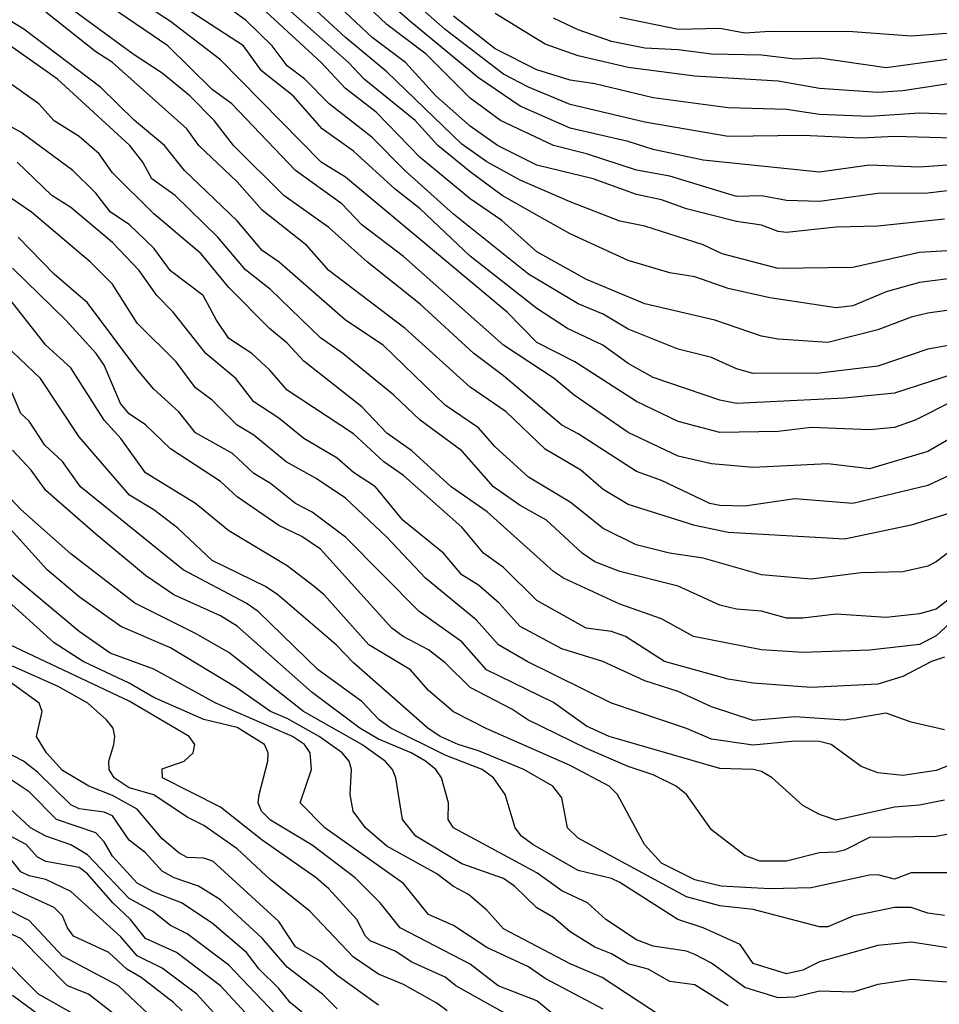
# Model space of a CAD drawing. Header units: metres. Extents: x -51132 to -49532, y -231222 to -229437.
# Tile 417 of 656: x -50595 to -50539, y -230299 to -230240. Entities that reach past the tile are written whole.
import ezdxf

# ---------------------------------------------------------------- set-up
doc = ezdxf.new("R2010")
doc.units = ezdxf.units.M
for name, color, linetype in [('CONTOUR_HALF', 8, 'Continuous'), ('CONTOUR_INDEX', 1, 'Continuous'), ('CONTOUR_INTER', 3, 'Continuous')]:
    doc.layers.add(name, color=color, linetype=linetype)

msp = doc.modelspace()

# ---------------------------------------------------------------- linework, layer by layer
at = {"layer": 'CONTOUR_HALF'}
for points, elevation in [([(-50502.08, -230238.754), (-50503.319, -230239.759), (-50505.918, -230242.259), (-50507.58, -230244.442), (-50508.58, -230245.221), (-50511.372, -230246.259), (-50514.08, -230246.851), (-50516.08, -230247.024), (-50521.58, -230247.271), (-50528.08, -230247.067), (-50533.08, -230247.582), (-50534.08, -230247.489), (-50536.08, -230247.007), (-50538.58, -230246.808), (-50542.08, -230246.706), (-50544.08, -230246.807), (-50547.58, -230246.645), (-50552.08, -230246.716), (-50557.08, -230245.86), (-50561.58, -230244.793), (-50564.08, -230243.75), (-50565.58, -230242.964), (-50569.08, -230240.289), (-50575.884, -230234.259)], 52.5), ([(-50538.08, -230249.873), (-50540.08, -230250.12), (-50543.08, -230250.141), (-50546.58, -230250.622), (-50548.58, -230250.554), (-50550.08, -230250.286), (-50551.58, -230250.324), (-50555.58, -230249.087), (-50557.58, -230248.741), (-50560.58, -230247.749), (-50562.58, -230247.257), (-50565.758, -230245.759), (-50567.58, -230244.402), (-50570.224, -230241.759), (-50572.58, -230239.991), (-50575.435, -230237.259)], 51.5), ([(-50509.58, -230237.363), (-50513.58, -230239.993), (-50517.08, -230241.317), (-50518.08, -230241.502), (-50521.58, -230241.548), (-50527.58, -230240.702), (-50531.08, -230240.987), (-50532.08, -230240.9), (-50533.58, -230240.546), (-50535.08, -230240.635), (-50537.58, -230240.419), (-50541.08, -230240.691), (-50544.58, -230240.428), (-50549.58, -230240.398), (-50551.08, -230240.496), (-50552.58, -230240.229), (-50555.08, -230240.28), (-50558.58, -230239.565)], 54.5), ([(-50537.08, -230263.9), (-50540.08, -230265.637), (-50543.58, -230266.676), (-50546.08, -230266.387), (-50550.58, -230266.595), (-50553.08, -230266.374), (-50555.08, -230265.927), (-50558.08, -230264.509), (-50561.335, -230262.259), (-50562.527, -230261.259), (-50565.57, -230259.259), (-50571.58, -230253.923), (-50574.08, -230252.026), (-50575.299, -230250.759), (-50578.08, -230248.757), (-50581.892, -230244.759), (-50583.08, -230243.888), (-50585.745, -230241.259), (-50591.08, -230237.617)], 47.5), ([(-50537.08, -230260.521), (-50542.08, -230262.128), (-50545.08, -230262.436), (-50551.58, -230262.763), (-50552.58, -230262.552), (-50556.58, -230261.199), (-50558.08, -230260.346), (-50559.6, -230259.259), (-50561.722, -230258.259), (-50563.58, -230257.042), (-50567.58, -230253.896), (-50570.58, -230251.054), (-50572.08, -230249.875), (-50574.58, -230247.597), (-50576.474, -230246.259), (-50578.215, -230244.259), (-50580.127, -230242.759), (-50581.201, -230241.259), (-50586.57, -230237.759)], 48.5), ([(-50537.58, -230253.499), (-50540.58, -230253.674), (-50544.58, -230254.594), (-50549.08, -230254.639), (-50552.444, -230253.759), (-50553.58, -230253.215), (-50557.08, -230252.092), (-50558.58, -230251.794), (-50561.58, -230250.64), (-50564.58, -230249.339), (-50566.58, -230248.238), (-50568.08, -230247.17), (-50572.58, -230242.833), (-50575.068, -230240.759), (-50578.58, -230237.515)], 50.5), ([(-50538.08, -230257.053), (-50540.08, -230257.335), (-50541.08, -230257.578), (-50543.08, -230258.322), (-50546.08, -230259.097), (-50549.08, -230258.892), (-50550.08, -230258.704), (-50552.873, -230257.759), (-50557.08, -230256.763), (-50560.58, -230255.3), (-50563.58, -230253.64), (-50565.674, -230251.759), (-50567.58, -230250.45), (-50570.58, -230247.966), (-50573.224, -230245.259), (-50575.08, -230243.82), (-50576.529, -230242.259), (-50580.343, -230238.759)], 49.5), ([(-50538.497, -230269.259), (-50541.08, -230270.064), (-50545.08, -230270.906), (-50552.08, -230270.516), (-50554.08, -230270.09), (-50558.08, -230268.819), (-50559.58, -230267.923), (-50560.939, -230266.759), (-50563.08, -230265.492), (-50565.421, -230263.259), (-50567.58, -230261.766), (-50571.478, -230258.259), (-50576.079, -230254.759), (-50577.401, -230253.259), (-50580.08, -230251.137), (-50581.58, -230249.429), (-50583.884, -230247.259), (-50584.613, -230246.259), (-50589.067, -230242.259), (-50590.08, -230241.616), (-50593.08, -230239.24)], 46.5), ([(-50538.58, -230243.504), (-50541.58, -230243.976), (-50543.08, -230244.059), (-50546.58, -230243.822), (-50549.08, -230243.387), (-50554.08, -230243.096), (-50558.08, -230242.557), (-50561.08, -230241.86), (-50563.08, -230241.171), (-50566.08, -230239.321)], 53.5), ([(-50538.08, -230273.959), (-50539.58, -230275.122), (-50540.58, -230275.4), (-50542.58, -230275.626), (-50545.58, -230275.412), (-50547.58, -230275.663), (-50548.58, -230275.651), (-50550.08, -230275.239), (-50551.58, -230275.126), (-50552.58, -230274.873), (-50555.08, -230273.728), (-50558.58, -230272.85), (-50560.08, -230272.269), (-50560.845, -230271.759), (-50563, -230269.759), (-50564.58, -230268.887), (-50566.173, -230267.759), (-50568.08, -230265.601), (-50570.591, -230263.759), (-50572.17, -230262.259), (-50575.224, -230259.759), (-50576.58, -230258.808), (-50579.58, -230255.91), (-50581.08, -230254.722), (-50582.736, -230252.759), (-50585.299, -230250.259), (-50586.701, -230249.259), (-50587.239, -230248.259), (-50588.025, -230247.259), (-50592.384, -230243.259), (-50595.58, -230241.005)], 45.5), ([(-50539.08, -230277.993), (-50539.851, -230278.259), (-50541.58, -230279.168), (-50543.08, -230279.625), (-50547.08, -230279.822), (-50550.58, -230279.557), (-50552.08, -230279.317), (-50555.897, -230278.259), (-50558.255, -230276.759), (-50559.08, -230276.45), (-50560.613, -230276.259), (-50563.58, -230274.601), (-50565.58, -230272.617), (-50566.779, -230271.759), (-50568.08, -230270.188), (-50571.58, -230267.09), (-50572.769, -230266.259), (-50574.58, -230264.571), (-50578.58, -230261.947), (-50579.608, -230260.759), (-50580.699, -230259.759), (-50582.08, -230258.854), (-50582.831, -230257.759), (-50583.63, -230256.259), (-50585.58, -230254.78), (-50586.58, -230253.423), (-50588.08, -230251.992), (-50589.182, -230251.259), (-50590.08, -230250.111), (-50591.463, -230248.759), (-50594.58, -230246.444), (-50595.58, -230245.908)], 44.5), ([(-50537.08, -230283.837), (-50539.58, -230284.816), (-50541.58, -230285.117), (-50543.08, -230284.951), (-50544.08, -230284.576), (-50545.882, -230283.259), (-50546.58, -230283.076), (-50548.08, -230283.048), (-50550.58, -230283.298), (-50553.08, -230282.935), (-50554.58, -230282.289), (-50559.08, -230280.767), (-50564.153, -230278.259), (-50565.884, -230277.259), (-50567.222, -230275.759), (-50570.263, -230273.259), (-50572.58, -230270.79), (-50575.08, -230268.447), (-50576.833, -230267.259), (-50578.643, -230266.259), (-50580.58, -230264.665), (-50581.58, -230264.059), (-50583.08, -230262.565), (-50584.08, -230261.821), (-50585.247, -230260.259), (-50587.58, -230257.93), (-50589.08, -230255.589), (-50590.401, -230254.259), (-50593.937, -230251.259), (-50595.58, -230250.128)], 43.5), ([(-50537.58, -230288.389), (-50539.58, -230288.777), (-50543.58, -230288.83), (-50545.08, -230289.592), (-50545.58, -230289.719), (-50546.58, -230289.763), (-50548.58, -230290.26), (-50550.181, -230290.259), (-50551.08, -230289.918), (-50553.08, -230288.382), (-50554.584, -230286.259), (-50555.194, -230285.759), (-50556.58, -230285.063), (-50558.08, -230284.568), (-50560.58, -230283.496), (-50564.113, -230281.759), (-50565.08, -230281.129), (-50567.58, -230279.83), (-50569.08, -230278.348), (-50570.08, -230277.554), (-50571.601, -230276.759), (-50572.287, -230276.259), (-50576.58, -230271.509), (-50577.701, -230270.759), (-50579.08, -230270.086), (-50581.58, -230268.373), (-50582.58, -230267.451), (-50585.58, -230265.478), (-50587.08, -230264.034), (-50588.08, -230263.374), (-50588.584, -230262.759), (-50589.58, -230260.453), (-50590.049, -230259.759), (-50591.878, -230257.759), (-50595.08, -230254.634)], 42.5), ([(-50539.08, -230293.526), (-50540.08, -230293.391), (-50541.08, -230293.044), (-50542.08, -230293.046), (-50544.58, -230293.56), (-50546.08, -230294.201), (-50546.58, -230294.212), (-50550.58, -230293.161), (-50552.58, -230292.944), (-50554.58, -230292.41), (-50561.08, -230288.888), (-50561.738, -230288.259), (-50562.08, -230286.459), (-50562.605, -230285.759), (-50564.364, -230284.759), (-50567.08, -230283.633), (-50568.303, -230283.259), (-50569.377, -230282.759), (-50570.119, -230282.259), (-50574.58, -230278.345), (-50575.629, -230277.259), (-50579.132, -230274.259), (-50579.877, -230273.759), (-50583.08, -230272.197), (-50585.144, -230270.259), (-50586.58, -230269.152), (-50588.055, -230268.259), (-50591.069, -230264.759), (-50593.399, -230261.259), (-50595.502, -230259.259)], 41.5), ([(-50537.58, -230297.641), (-50541.08, -230297.381), (-50543.08, -230297.664), (-50544.58, -230298.135), (-50546.58, -230298.063), (-50548.08, -230298.436), (-50549.08, -230298.466), (-50551.08, -230297.852), (-50553.08, -230296.381), (-50554.08, -230295.86), (-50554.58, -230295.675), (-50556.58, -230295.366), (-50557.58, -230294.984), (-50559.419, -230293.759), (-50560.534, -230292.759), (-50562.08, -230292.044), (-50563.58, -230290.96), (-50568.58, -230288.263), (-50568.909, -230287.759), (-50568.875, -230286.759), (-50569.297, -230285.259), (-50569.648, -230284.759), (-50570.254, -230284.259), (-50571.126, -230283.759), (-50573.08, -230282.927), (-50574.207, -230282.259), (-50577.08, -230280.134), (-50581.58, -230276.139), (-50582.58, -230275.526), (-50585.392, -230274.259), (-50587.08, -230273.09), (-50590.08, -230270.606), (-50593.08, -230267.986), (-50593.962, -230266.759), (-50595.08, -230265.565)], 40.5), ([(-50556.08, -230299.601), (-50559.645, -230297.259), (-50561.58, -230296.426), (-50565.58, -230294.318), (-50566.58, -230293.202), (-50567.686, -230292.259), (-50568.58, -230291.792), (-50569.58, -230291.024), (-50572.58, -230289.35), (-50573.866, -230288.259), (-50574.613, -230287.259), (-50574.786, -230286.259), (-50574.701, -230284.759), (-50574.853, -230284.259), (-50575.276, -230283.759), (-50576.658, -230282.759), (-50578.58, -230281.683), (-50579.587, -230281.259), (-50581.58, -230279.871), (-50585.58, -230277.449), (-50588.58, -230276.151), (-50591.08, -230274.382), (-50593.004, -230272.759), (-50597.055, -230268.259)], 39.5), ([(-50562.58, -230299.469), (-50563.58, -230298.655), (-50565.899, -230297.759), (-50567.58, -230296.453), (-50571.783, -230294.259), (-50572.979, -230292.759), (-50574.494, -230291.259), (-50577.08, -230289.309), (-50579.58, -230287.802), (-50580.127, -230287.259), (-50580.325, -230286.759), (-50580.264, -230286.259), (-50579.731, -230284.259), (-50579.709, -230283.759), (-50579.944, -230283.259), (-50581.58, -230282.228), (-50583.58, -230281.756), (-50586.58, -230280.42), (-50588.08, -230279.563), (-50590.842, -230278.259), (-50592.58, -230277.137), (-50595.763, -230274.259)], 38.5), ([(-50568.964, -230299.259), (-50569.58, -230298.789), (-50571.58, -230297.672), (-50573.08, -230297.05), (-50574.58, -230296.034), (-50577.217, -230293.259), (-50579.58, -230291.384), (-50581.58, -230289.516), (-50583.58, -230288.112), (-50584.58, -230287.615), (-50586.58, -230286.279), (-50588.08, -230285.852), (-50588.976, -230285.259), (-50589.268, -230284.759), (-50589.297, -230284.259), (-50588.993, -230283.259), (-50588.934, -230282.759), (-50589.039, -230282.259), (-50589.425, -230281.759), (-50590.55, -230280.759), (-50592.336, -230279.759), (-50595.08, -230278.542)], 37.5), ([(-50575.58, -230299.128), (-50576.458, -230298.259), (-50578.58, -230296.632), (-50580.08, -230294.886), (-50582.58, -230292.578), (-50583.904, -230291.759), (-50585.368, -230291.259), (-50586.08, -230290.866), (-50587.081, -230289.759), (-50588.08, -230288.992), (-50589.08, -230287.541), (-50589.58, -230287.313), (-50591.08, -230287.107), (-50591.58, -230286.879), (-50593.58, -230284.915), (-50594.426, -230284.259), (-50595.58, -230283.66)], 36.5), ([(-50578.08, -230300.718), (-50582.08, -230296.519), (-50584.58, -230294.633), (-50585.58, -230294.128), (-50586.67, -230293.259), (-50588.08, -230292.498), (-50590.58, -230289.87), (-50591.58, -230289.277), (-50593.08, -230288.754), (-50593.996, -230288.259), (-50596.161, -230286.259)], 35.5), ([(-50582.181, -230300.259), (-50583.997, -230298.259), (-50586.08, -230296.694), (-50587.58, -230295.942), (-50588.58, -230294.8), (-50591.58, -230292.074), (-50593.08, -230291.355), (-50594.08, -230291.145), (-50594.58, -230290.9), (-50595.486, -230289.759)], 34.5), ([(-50586.58, -230299.764), (-50588.71, -230297.759), (-50592.08, -230295.972), (-50594.08, -230293.825), (-50595.58, -230293.055)], 33.5), ([(-50591.08, -230299.645), (-50593.518, -230298.259), (-50596.08, -230295.682)], 32.5)]:
    msp.add_lwpolyline(points, dxfattribs=dict(at, elevation=elevation))
at = {"layer": 'CONTOUR_INDEX'}
for points, elevation in [([(-50538.08, -230255.156), (-50540.58, -230255.483), (-50542.58, -230256.048), (-50544.58, -230256.893), (-50545.58, -230256.999), (-50549.58, -230256.404), (-50552.08, -230255.849), (-50554.08, -230255.151), (-50555.58, -230254.914), (-50558.08, -230254.171), (-50561.58, -230252.553), (-50563.58, -230251.448), (-50565.658, -230250.259), (-50567.58, -230248.844), (-50569.52, -230247.259), (-50570.878, -230245.759), (-50573.947, -230243.259), (-50574.896, -230242.259), (-50579.08, -230238.556)], 50), ([(-50535.58, -230272.994), (-50539.58, -230276.716), (-50540.58, -230277.24), (-50543.58, -230277.583), (-50547.58, -230277.726), (-50550.08, -230277.564), (-50554.162, -230276.759), (-50556.08, -230275.698), (-50558.58, -230274.821), (-50561.961, -230273.259), (-50562.58, -230272.851), (-50566.563, -230269.259), (-50568.715, -230267.759), (-50571.08, -230265.599), (-50572.58, -230264.546), (-50574.08, -230262.948), (-50577.58, -230260.218), (-50578.58, -230259.122), (-50579.631, -230258.259), (-50582.08, -230255.784), (-50583.734, -230253.759), (-50586.58, -230251.368), (-50589.08, -230248.896), (-50589.88, -230247.759), (-50591.08, -230246.704), (-50592.58, -230245.776), (-50593.496, -230244.759), (-50596.08, -230242.934)], 45), ([(-50552.08, -230298.948), (-50554.08, -230297.699), (-50555.58, -230297.491), (-50556.888, -230296.759), (-50558.08, -230296.429), (-50559.08, -230295.822), (-50560.08, -230295.437), (-50561.58, -230294.514), (-50562.58, -230293.645), (-50563.58, -230293.064), (-50564.924, -230291.759), (-50565.58, -230291.302), (-50568.08, -230290.418), (-50570.84, -230288.759), (-50571.651, -230287.759), (-50572.053, -230285.259), (-50572.244, -230284.759), (-50572.691, -230284.259), (-50574.08, -230283.259), (-50577.594, -230281.259), (-50582.08, -230277.727), (-50584.08, -230276.573), (-50587.724, -230274.759), (-50591.58, -230271.796), (-50594.58, -230269.121), (-50595.886, -230267.759)], 40), ([(-50581.08, -230299.384), (-50582.589, -230297.759), (-50585.216, -230295.759), (-50587.08, -230294.904), (-50587.98, -230293.759), (-50589.059, -230292.759), (-50590.58, -230291.025), (-50591.08, -230290.649), (-50593.08, -230290.275), (-50593.58, -230290.018), (-50594.251, -230289.259), (-50595.204, -230288.759)], 35)]:
    msp.add_lwpolyline(points, dxfattribs=dict(at, elevation=elevation))
at = {"layer": 'CONTOUR_INTER'}
for points, elevation in [([(-50538.08, -230248.375), (-50540.58, -230248.556), (-50543.58, -230248.428), (-50546.58, -230248.859), (-50553.58, -230248.133), (-50556.58, -230247.499), (-50558.08, -230247.013), (-50561.58, -230246.218), (-50564.58, -230244.885), (-50567.08, -230243.191), (-50571.216, -230239.759), (-50577.08, -230234.622)], 52), ([(-50539.08, -230251.674), (-50543.08, -230252.106), (-50545.58, -230252.154), (-50548.58, -230252.475), (-50549.08, -230252.412), (-50550.08, -230252.035), (-50551.58, -230251.815), (-50554.58, -230251.057), (-50556.08, -230250.509), (-50557.58, -230250.198), (-50560.19, -230249.259), (-50563.58, -230248.433), (-50565.938, -230247.259), (-50567.58, -230246.099), (-50569.647, -230244.259), (-50571.467, -230242.259), (-50573.459, -230240.759), (-50577.709, -230236.759)], 51), ([(-50537.063, -230266.259), (-50540.08, -230267.676), (-50544.58, -230268.775), (-50548.08, -230268.491), (-50551.08, -230268.929), (-50552.58, -230268.897), (-50553.169, -230268.759), (-50556.08, -230267.385), (-50557.58, -230266.84), (-50561.08, -230264.58), (-50562.08, -230264.066), (-50565.58, -230261.085), (-50567.349, -230259.759), (-50570.58, -230256.792), (-50573.748, -230254.259), (-50576.08, -230252.19), (-50578.769, -230250.259), (-50581.804, -230247.259), (-50582.968, -230245.759), (-50584.418, -230244.259), (-50586.08, -230242.902), (-50587.826, -230241.759), (-50593.58, -230237.528)], 47), ([(-50538.58, -230262.613), (-50540.849, -230263.759), (-50542.08, -230264.198), (-50543.58, -230264.332), (-50547.08, -230264.19), (-50549.08, -230264.448), (-50552.58, -230264.491), (-50555.08, -230263.831), (-50557.58, -230262.635), (-50561.29, -230260.259), (-50563.58, -230259.088), (-50565.348, -230257.259), (-50575.08, -230249.151), (-50576.534, -230248.259), (-50582.58, -230242.107), (-50585.58, -230239.811), (-50588.58, -230237.84)], 48), ([(-50503.08, -230237.811), (-50506.58, -230240.693), (-50508.58, -230242.797), (-50509.58, -230243.423), (-50513.58, -230245.19), (-50514.58, -230245.412), (-50520.58, -230246.066), (-50523.58, -230245.783), (-50529.58, -230245.621), (-50532.58, -230245.976), (-50537.08, -230245.421), (-50540.58, -230245.31), (-50543.58, -230245.501), (-50546.58, -230245.386), (-50548.58, -230245.093), (-50552.08, -230244.986), (-50556.58, -230244.386), (-50560.08, -230243.545), (-50561.58, -230243.329), (-50563.58, -230242.697), (-50566.08, -230241.448), (-50568.58, -230239.474)], 53), ([(-50536.911, -230270.259), (-50539.58, -230272.271), (-50540.08, -230272.529), (-50541.58, -230272.866), (-50544.08, -230272.934), (-50547.08, -230273.316), (-50550.08, -230273.054), (-50553.58, -230272.06), (-50555.604, -230271.759), (-50557.614, -230271.259), (-50559.58, -230270.273), (-50561.58, -230268.677), (-50564.08, -230267.182), (-50566.08, -230265.368), (-50567.08, -230264.213), (-50569.08, -230262.858), (-50572.805, -230259.259), (-50575.063, -230257.759), (-50579.047, -230254.259), (-50580.08, -230253.559), (-50581.58, -230251.78), (-50584.745, -230248.759), (-50585.956, -230247.259), (-50587.754, -230245.759), (-50589.78, -230243.759), (-50594.401, -230240.259), (-50596.878, -230238.759)], 46), ([(-50536.58, -230258.872), (-50540.08, -230259.489), (-50543.08, -230260.511), (-50546.58, -230260.933), (-50550.58, -230260.945), (-50551.58, -230260.666), (-50553.08, -230259.99), (-50555.08, -230259.499), (-50558.08, -230258.29), (-50559.58, -230257.396), (-50561.08, -230256.765), (-50564.08, -230254.991), (-50568.58, -230251.379), (-50571.502, -230248.759), (-50573.497, -230246.759), (-50576.056, -230244.759), (-50577.523, -230243.259), (-50578.58, -230242.467), (-50579.476, -230241.259), (-50581.012, -230239.759), (-50582.58, -230238.613)], 49), ([(-50509.58, -230239.29), (-50512.08, -230241.155), (-50514.58, -230242.164), (-50517.08, -230242.894), (-50518.08, -230243.049), (-50520.08, -230243.082), (-50525.08, -230242.692), (-50528.08, -230242.237), (-50532.58, -230242.761), (-50536.58, -230241.975), (-50539.08, -230242.113), (-50542.58, -230242.594), (-50546.58, -230242.003), (-50548.08, -230242.07), (-50550.08, -230241.822), (-50553.08, -230241.77), (-50555.08, -230241.499), (-50557.08, -230241.399), (-50559.08, -230240.999), (-50561.08, -230240.306), (-50562.58, -230239.595)], 54), ([(-50539.08, -230282.371), (-50541.08, -230281.909), (-50542.58, -230281.366), (-50545.08, -230281.779), (-50548.08, -230281.589), (-50550.58, -230281.808), (-50553.08, -230280.983), (-50555.08, -230280.064), (-50557.08, -230279.431), (-50559.598, -230278.259), (-50562.08, -230277.496), (-50564.58, -230276.153), (-50565.831, -230274.759), (-50567.08, -230273.667), (-50568.08, -230273.054), (-50569.174, -230271.759), (-50571.63, -230269.759), (-50573.268, -230267.759), (-50574.58, -230266.903), (-50575.58, -230266.036), (-50577.58, -230264.852), (-50579.08, -230263.64), (-50580.58, -230262.655), (-50581.654, -230261.259), (-50583.471, -230259.759), (-50585.425, -230257.259), (-50586.413, -230256.259), (-50587.47, -230254.759), (-50589.08, -230253.083), (-50591.58, -230250.984), (-50592.709, -230250.259), (-50594.804, -230248.259)], 44), ([(-50539.08, -230286.587), (-50540.58, -230286.898), (-50542.08, -230287.009), (-50545.58, -230287.793), (-50546.58, -230287.459), (-50547.58, -230286.908), (-50549.427, -230285.259), (-50550.08, -230284.881), (-50550.58, -230284.75), (-50552.58, -230284.683), (-50559.217, -230282.759), (-50560.58, -230282.155), (-50562.58, -230280.73), (-50566.602, -230278.759), (-50568.08, -230277.07), (-50570.634, -230275.259), (-50575.08, -230270.792), (-50577.08, -230269.295), (-50578.08, -230268.757), (-50579.58, -230267.557), (-50580.58, -230266.958), (-50581.868, -230265.759), (-50584.08, -230264.515), (-50585.094, -230263.259), (-50586.58, -230261.902), (-50587.55, -230260.759), (-50590.58, -230256.698), (-50592.58, -230254.978), (-50594.749, -230252.759)], 43), ([(-50538.58, -230290.968), (-50541.08, -230290.963), (-50542.08, -230291.337), (-50543.08, -230291.091), (-50543.58, -230291.105), (-50547.08, -230291.873), (-50549.58, -230291.918), (-50552.504, -230291.759), (-50554.08, -230291.374), (-50556.08, -230290.372), (-50557.096, -230289.259), (-50558.724, -230286.259), (-50559.217, -230285.759), (-50561.58, -230284.508), (-50566.58, -230282.318), (-50568.58, -230281.294), (-50570.08, -230280.005), (-50571.169, -230278.759), (-50573.661, -230277.259), (-50576.357, -230274.259), (-50576.958, -230273.759), (-50578.58, -230272.508), (-50582.08, -230270.416), (-50584.08, -230268.77), (-50587.08, -230266.915), (-50588.58, -230264.857), (-50589.58, -230263.759), (-50591.58, -230260.623), (-50593.08, -230259.252), (-50595.424, -230256.259)], 42), ([(-50538.08, -230295.597), (-50541.08, -230295.126), (-50543.08, -230295.335), (-50546.58, -230296.307), (-50547.58, -230296.816), (-50548.58, -230297.041), (-50550.58, -230296.413), (-50551.354, -230295.259), (-50553.57, -230294.259), (-50555.098, -230293.759), (-50558.58, -230291.548), (-50559.08, -230291.295), (-50561.08, -230290.818), (-50563.819, -230289.259), (-50564.504, -230288.759), (-50564.872, -230288.259), (-50565.477, -230286.259), (-50566.171, -230285.259), (-50566.856, -230284.759), (-50569.08, -230283.894), (-50572.355, -230282.259), (-50573.055, -230281.759), (-50574.08, -230280.656), (-50576.703, -230278.759), (-50580.321, -230275.259), (-50581.031, -230274.759), (-50584.822, -230272.759), (-50590.988, -230267.759), (-50592.08, -230266.237), (-50593.145, -230265.259), (-50594.08, -230263.828), (-50594.58, -230263.367), (-50595.262, -230261.759)], 41), ([(-50559.58, -230299.145), (-50563.08, -230297.304), (-50564.08, -230296.603), (-50566.58, -230295.456), (-50568.58, -230294.128), (-50570.08, -230293.475), (-50571.58, -230291.603), (-50576.307, -230288.259), (-50577.787, -230286.759), (-50577.106, -230284.759), (-50577.188, -230283.759), (-50577.527, -230283.259), (-50578.259, -230282.759), (-50582.857, -230280.759), (-50586.58, -230278.73), (-50589.21, -230277.759), (-50591.08, -230276.455), (-50595.505, -230272.759)], 39), ([(-50564.861, -230299.759), (-50568.438, -230297.759), (-50569.08, -230297.223), (-50571.08, -230296.333), (-50572.08, -230295.668), (-50573.58, -230295.04), (-50573.866, -230294.759), (-50574.393, -230293.759), (-50576.08, -230291.917), (-50576.841, -230291.259), (-50580.08, -230288.992), (-50582.58, -230287.021), (-50586.075, -230285.259), (-50586.08, -230284.714), (-50584.764, -230284.259), (-50584.217, -230283.759), (-50584.132, -230283.259), (-50584.459, -230282.759), (-50588.08, -230280.65), (-50595.233, -230277.259)], 38), ([(-50573.08, -230298.907), (-50575.58, -230297.134), (-50576.58, -230296.268), (-50578.08, -230295.411), (-50579.08, -230293.896), (-50583.045, -230290.259), (-50583.58, -230290.089), (-50584.58, -230290.034), (-50585.08, -230289.756), (-50586.08, -230288.926), (-50587.58, -230287.138), (-50589.08, -230286.309), (-50590.488, -230285.759), (-50592.08, -230284.814), (-50593.035, -230283.759), (-50593.646, -230282.759), (-50593.288, -230281.259), (-50593.474, -230280.759), (-50596.263, -230278.759)], 37), ([(-50576.58, -230300.262), (-50578.401, -230298.759), (-50579.08, -230297.904), (-50580.264, -230296.759), (-50581.027, -230295.759), (-50583.08, -230293.995), (-50584.918, -230292.759), (-50586.58, -230292.127), (-50587.58, -230291.581), (-50589.08, -230289.953), (-50589.58, -230289.094), (-50590.08, -230288.556), (-50592.436, -230287.759), (-50594.08, -230286.093), (-50596.08, -230284.775)], 36), ([(-50584.883, -230299.259), (-50585.4, -230298.759), (-50587.352, -230297.259), (-50588.206, -230296.759), (-50589.282, -230295.759), (-50591.407, -230294.759), (-50591.779, -230294.259), (-50592.08, -230293.55), (-50592.58, -230293.037), (-50595.08, -230291.908)], 34), ([(-50589.08, -230299.384), (-50590.504, -230298.259), (-50591.776, -230297.759), (-50594.58, -230294.912), (-50596.08, -230294.235)], 33), ([(-50591.58, -230300.92), (-50595.08, -230298.327)], 32)]:
    msp.add_lwpolyline(points, dxfattribs=dict(at, elevation=elevation))

doc.saveas('drawing.dxf')
